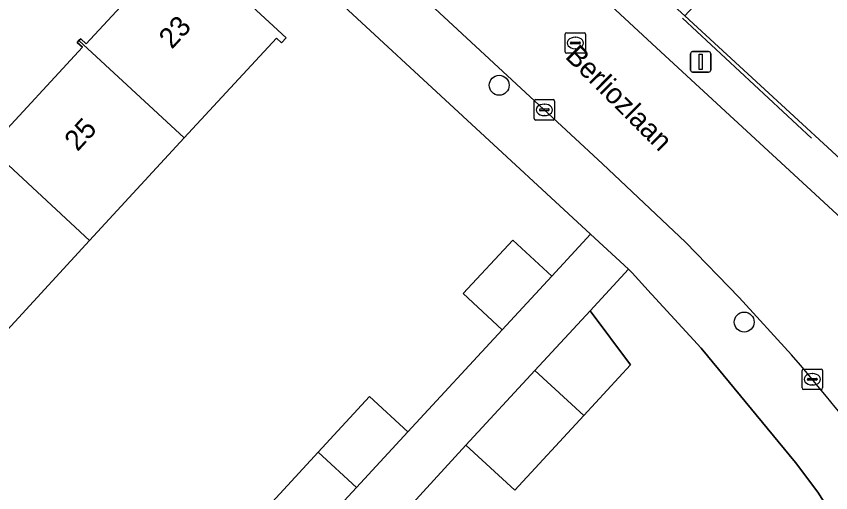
# Model space of a CAD drawing. Extents: x 159217 to 160349, y 381246 to 382172.
# Drawn here: x 159886.39 to 159926.37, y 381626.21 to 381649.57 of the extents above; entities that cross this region are included whole.
import ezdxf

# ---------------------------------------------------------------- set-up
doc = ezdxf.new("R2010")
doc.units = 0
for name, color, linetype in [('IMGEO_Boom', 7, 'Continuous'), ('IMGEO_Erf', 7, 'Continuous'), ('IMGEO_Kolk', 7, 'Continuous'), ('IMGEO_Lichtmast', 7, 'Continuous'), ('IMGEO_Muur', 7, 'Continuous'), ('IMGEO_Openbare_ruimte_label', 7, 'Continuous'), ('IMGEO_Pand', 7, 'Continuous'), ('IMGEO_Pand_nummerreeks', 7, 'Continuous'), ('IMGEO_Rijbaan_lokaal_open', 7, 'Continuous'), ('IMGEO_Rioolput', 7, 'Continuous'), ('IMGEO_Voetpad_open', 7, 'Continuous')]:
    doc.layers.add(name, color=color, linetype=linetype)

msp = doc.modelspace()

# ---------------------------------------------------------------- linework, layer by layer
at = {"layer": 'IMGEO_Boom'}
for centre in [(159910.094, 381646.188), (159922.12, 381634.576)]:
    msp.add_circle(centre, 0.489, dxfattribs=at)
at = {"layer": 'IMGEO_Erf'}
for points in [[(159943.383, 381679.662), (159938.208, 381674.068), (159939.972, 381672.387), (159936.715, 381668.968), (159933.406, 381665.496), (159931.796, 381667.055), (159930.051, 381665.253), (159931.815, 381663.572), (159928.557, 381660.152), (159925.249, 381656.681), (159923.499, 381658.376), (159922.358, 381657.274), (159924.484, 381655.295), (159919.207, 381649.592), (159931.791, 381638.018)], [(159885.254, 381610.979), (159887.124, 381609.25), (159891.196, 381613.632), (159889.326, 381615.361), (159891.968, 381618.219), (159894.489, 381620.945), (159896.359, 381619.216), (159900.442, 381623.61), (159898.572, 381625.339), (159901.216, 381628.198), (159903.735, 381630.923), (159905.605, 381629.194), (159910.245, 381634.195), (159908.329, 381635.969), (159910.762, 381638.598), (159912.678, 381636.824), (159914.584, 381638.888), (159895.769, 381656.262)], [(159885.157, 381643.213), (159889.636, 381648.057), (159889.384, 381648.29), (159889.468, 381648.38), (159889.552, 381648.471), (159889.826, 381648.218), (159894.278, 381653.032), (159893.993, 381653.295), (159894.209, 381653.528), (159899.638, 381648.509), (159899.411, 381648.264), (159899.158, 381648.497), (159894.633, 381643.604), (159889.991, 381638.583), (159885.38, 381633.596)], [(159928.374, 381622.067), (159925.736, 381626.23), (159924.642, 381627.683), (159920.002, 381633.301), (159917.579, 381635.922), (159917.549, 381635.955), (159916.615, 381636.991), (159916.446, 381637.169), (159914.558, 381635.131), (159916.546, 381632.476), (159914.248, 381629.992), (159910.854, 381626.324), (159908.459, 381628.54), (159903.747, 381623.383)]]:
    msp.add_lwpolyline(points, dxfattribs=at)
at = {"layer": 'IMGEO_Kolk'}
for p, q in [((159911.811, 381644.557), (159911.811, 381645.409)), ((159911.886, 381645.483), (159912.738, 381645.483)), ((159912.812, 381645.409), (159912.812, 381644.557)), ((159912.07, 381644.977), (159912.07, 381644.989)), ((159912.508, 381644.94), (159912.11, 381644.94)), ((159912.113, 381645.026), (159912.511, 381645.026)), ((159912.299, 381645.263), (159912.324, 381645.263)), ((159912.554, 381644.989), (159912.554, 381644.977)), ((159912.738, 381644.483), (159911.886, 381644.483)), ((159912.322, 381644.703), (159912.297, 381644.703)), ((159924.963, 381631.344), (159924.963, 381632.196)), ((159925.038, 381632.27), (159925.89, 381632.27)), ((159925.964, 381632.196), (159925.964, 381631.344)), ((159925.222, 381631.764), (159925.222, 381631.776)), ((159925.66, 381631.727), (159925.262, 381631.727)), ((159925.265, 381631.813), (159925.663, 381631.813)), ((159925.451, 381632.05), (159925.476, 381632.05)), ((159925.706, 381631.776), (159925.706, 381631.764)), ((159925.474, 381631.49), (159925.449, 381631.49)), ((159925.89, 381631.27), (159925.038, 381631.27))]:
    msp.add_line(p, q, dxfattribs=at)
for points in [[(159911.811, 381644.557), (159911.811, 381645.409)], [(159911.886, 381645.483), (159912.738, 381645.483)], [(159912.812, 381645.409), (159912.812, 381644.557)], [(159912.738, 381644.483), (159911.886, 381644.483)], [(159924.963, 381631.344), (159924.963, 381632.196)], [(159925.038, 381632.27), (159925.89, 381632.27)], [(159925.964, 381632.196), (159925.964, 381631.344)], [(159925.89, 381631.27), (159925.038, 381631.27)]]:
    msp.add_lwpolyline(points, dxfattribs=at)
for centre, radius, start, end in [((159911.888, 381645.407), 0.0765, 91.552, 178.448), ((159911.888, 381645.407), 0.0765, 91.552, 178.448), ((159912.736, 381645.407), 0.0765, 1.552, 88.448), ((159912.736, 381645.407), 0.0765, 1.552, 88.448), ((159912.11, 381644.986), 0.0403, 85.8775, 175.7526), ((159912.107, 381644.976), 0.0366, 178.938, 274.7102), ((159912.511, 381644.983), 0.043, 264.8664, 352.4533), ((159912.515, 381644.988), 0.0386, 1.7309, 96.639), ((159911.888, 381644.559), 0.0765, 181.552, 268.448), ((159911.888, 381644.559), 0.0765, 181.552, 268.448), ((159912.736, 381644.559), 0.0765, 271.552, 358.448), ((159912.736, 381644.559), 0.0765, 271.552, 358.448), ((159925.04, 381632.194), 0.0765, 91.552, 178.448), ((159925.04, 381632.194), 0.0765, 91.552, 178.448), ((159925.888, 381632.194), 0.0765, 1.552, 88.448), ((159925.888, 381632.194), 0.0765, 1.552, 88.448), ((159925.262, 381631.773), 0.0403, 85.8775, 175.7526), ((159925.259, 381631.763), 0.0366, 178.938, 274.7102), ((159925.663, 381631.77), 0.043, 264.8664, 352.4533), ((159925.667, 381631.775), 0.0386, 1.7309, 96.639), ((159925.04, 381631.346), 0.0765, 181.552, 268.448), ((159925.04, 381631.346), 0.0765, 181.552, 268.448), ((159925.888, 381631.346), 0.0765, 271.552, 358.448), ((159925.888, 381631.346), 0.0765, 271.552, 358.448)]:
    msp.add_arc(centre, radius, start, end, dxfattribs=at)
for centre, major_axis, ratio, start_param, end_param in [((159912.298, 381644.983), (-0.387, 0.002), 0.722429, 4.712389, 7.853982), ((159912.323, 381644.983), (-0.39, 0.002), 0.717154, 1.570796, 4.712389), ((159925.45, 381631.77), (-0.387, 0.002), 0.722429, 4.712389, 7.853982), ((159925.475, 381631.77), (-0.39, 0.002), 0.717154, 1.570796, 4.712389)]:
    msp.add_ellipse(centre, major_axis=major_axis, ratio=ratio, start_param=start_param, end_param=end_param, dxfattribs=at)
at = {"layer": 'IMGEO_Lichtmast'}
for p, q in [((159919.486, 381646.937), (159919.486, 381647.737)), ((159919.486, 381647.737), (159919.486, 381646.937)), ((159919.586, 381647.837), (159920.376, 381647.837)), ((159920.376, 381647.837), (159919.586, 381647.837)), ((159920.476, 381647.737), (159920.476, 381646.937)), ((159920.476, 381646.937), (159920.476, 381647.737)), ((159920.376, 381646.837), (159919.586, 381646.837)), ((159919.586, 381646.837), (159920.376, 381646.837))]:
    msp.add_line(p, q, dxfattribs=at)
msp.add_lwpolyline([(159919.906, 381647.712), (159920.056, 381647.712), (159920.056, 381646.962), (159919.906, 381646.962), (159919.906, 381647.712)], dxfattribs=at)
for centre, start, end in [((159919.586, 381647.737), 90, 180), ((159919.586, 381647.737), 90, 180), ((159920.376, 381647.737), 0, 90), ((159920.376, 381647.737), 360, 90), ((159919.586, 381646.937), 180, 270), ((159919.586, 381646.937), 180, 270), ((159920.376, 381646.937), 270, 0), ((159920.376, 381646.937), 270, 0)]:
    msp.add_arc(centre, 0.1, start, end, dxfattribs=at)
at = {"layer": 'IMGEO_Muur'}
msp.add_lwpolyline([(159919.098, 381649.474), (159925.42, 381643.587)], dxfattribs=at)
at = {"layer": 'IMGEO_Pand'}
for points in [[(159889.468, 381648.38), (159894.633, 381643.604), (159899.158, 381648.497), (159899.411, 381648.264), (159899.638, 381648.509), (159894.209, 381653.528), (159893.993, 381653.295), (159894.278, 381653.032), (159889.826, 381648.218), (159889.552, 381648.471)], [(159884.835, 381643.35), (159889.991, 381638.583), (159894.633, 381643.604), (159889.468, 381648.38), (159889.384, 381648.29), (159889.636, 381648.057), (159885.157, 381643.213), (159884.915, 381643.437)], [(159884.835, 381643.35), (159884.757, 381643.266), (159885.009, 381643.033), (159880.569, 381638.231), (159880.281, 381638.498), (159880.188, 381638.398), (159885.38, 381633.596), (159889.991, 381638.583)], [(159910.245, 381634.195), (159912.678, 381636.824), (159910.762, 381638.598), (159908.329, 381635.969)], [(159911.852, 381632.207), (159914.248, 381629.992), (159916.546, 381632.476), (159914.558, 381635.131)], [(159911.852, 381632.207), (159908.459, 381628.54), (159910.854, 381626.324), (159914.248, 381629.992)], [(159903.086, 381626.469), (159905.605, 381629.194), (159903.735, 381630.923), (159901.216, 381628.198)], [(159903.086, 381626.469), (159901.216, 381628.198), (159898.572, 381625.339), (159900.442, 381623.61)]]:
    msp.add_lwpolyline(points, close=True, dxfattribs=at)
at = {"layer": 'IMGEO_Rijbaan_lokaal_open'}
for points in [[(159939.094, 381623.231), (159930.669, 381636.17), (159918.035, 381647.827), (159915.146, 381650.512), (159901.894, 381662.826)], [(159897.827, 381658.403), (159915.172, 381642.335), (159919.247, 381638.489), (159921.881, 381635.786), (159924.445, 381632.969)]]:
    msp.add_lwpolyline(points, dxfattribs=at)
msp.add_arc((159839.686, 381559.89), 111.913, 29.83766, 40.76777, dxfattribs=at)
at = {"layer": 'IMGEO_Rioolput'}
for p, q in [((159913.332, 381647.836), (159913.332, 381648.688)), ((159913.407, 381648.762), (159914.259, 381648.762)), ((159913.82, 381648.542), (159913.845, 381648.542)), ((159914.333, 381648.688), (159914.333, 381647.836)), ((159913.591, 381648.256), (159913.591, 381648.268)), ((159914.029, 381648.219), (159913.631, 381648.219)), ((159913.634, 381648.305), (159914.032, 381648.305)), ((159914.075, 381648.268), (159914.075, 381648.256)), ((159914.259, 381647.762), (159913.407, 381647.762)), ((159913.843, 381647.982), (159913.818, 381647.982))]:
    msp.add_line(p, q, dxfattribs=at)
for points in [[(159913.332, 381647.836), (159913.332, 381648.688)], [(159913.407, 381648.762), (159914.259, 381648.762)], [(159914.333, 381648.688), (159914.333, 381647.836)], [(159914.259, 381647.762), (159913.407, 381647.762)]]:
    msp.add_lwpolyline(points, dxfattribs=at)
for centre, radius, start, end in [((159913.409, 381648.686), 0.0765, 91.552, 178.448), ((159913.409, 381648.686), 0.0765, 91.552, 178.448), ((159914.257, 381648.686), 0.0765, 1.552, 88.448), ((159914.257, 381648.686), 0.0765, 1.552, 88.448), ((159913.631, 381648.265), 0.0403, 85.8775, 175.7526), ((159913.628, 381648.255), 0.0366, 178.938, 274.7102), ((159914.032, 381648.262), 0.043, 264.8664, 352.4533), ((159914.036, 381648.267), 0.0386, 1.7309, 96.639), ((159913.409, 381647.838), 0.0765, 181.552, 268.448), ((159913.409, 381647.838), 0.0765, 181.552, 268.448), ((159914.257, 381647.838), 0.0765, 271.552, 358.448), ((159914.257, 381647.838), 0.0765, 271.552, 358.448)]:
    msp.add_arc(centre, radius, start, end, dxfattribs=at)
for centre, major_axis, ratio, start_param, end_param in [((159913.819, 381648.262), (-0.387, 0.002), 0.722429, 4.712389, 7.853982), ((159913.844, 381648.262), (-0.39, 0.002), 0.717154, 1.570796, 4.712389)]:
    msp.add_ellipse(centre, major_axis=major_axis, ratio=ratio, start_param=start_param, end_param=end_param, dxfattribs=at)
at = {"layer": 'IMGEO_Voetpad_open'}
for points in [[(159901.894, 381662.826), (159915.146, 381650.512), (159918.035, 381647.827), (159930.669, 381636.17)], [(159924.445, 381632.969), (159921.881, 381635.786), (159919.247, 381638.489), (159915.172, 381642.335), (159897.827, 381658.403)], [(159895.769, 381656.262), (159914.584, 381638.888), (159916.446, 381637.169), (159916.615, 381636.991), (159917.549, 381635.955), (159917.579, 381635.922), (159920.002, 381633.301), (159924.642, 381627.683), (159925.736, 381626.23), (159928.374, 381622.067), (159927.248, 381621.354), (159931.687, 381614.232), (159935.854, 381610.276)], [(159934.533, 381634.98), (159931.791, 381638.018), (159919.207, 381649.592), (159917.069, 381651.558)], [(159903.747, 381623.383), (159908.459, 381628.54), (159911.852, 381632.207), (159914.558, 381635.131), (159916.446, 381637.169), (159914.584, 381638.888), (159912.678, 381636.824), (159910.245, 381634.195), (159905.605, 381629.194), (159903.086, 381626.469), (159900.442, 381623.61)]]:
    msp.add_lwpolyline(points, dxfattribs=at)
msp.add_arc((159839.686, 381559.89), 111.913, 29.83766, 40.76777, dxfattribs=at)

# ---------------------------------------------------------------- texts
at = {"layer": 'IMGEO_Openbare_ruimte_label'}
msp.add_text('Berliozlaan', height=1, rotation=315.1215, dxfattribs=at).set_placement((159913.291, 381647.552))
at = {"layer": 'IMGEO_Pand_nummerreeks'}
for s, p in [('23', (159894.027, 381647.924)), ('25', (159889.394, 381642.906))]:
    msp.add_text(s, height=1, rotation=47.2849, dxfattribs=at).set_placement(p)

doc.saveas('drawing.dxf')
